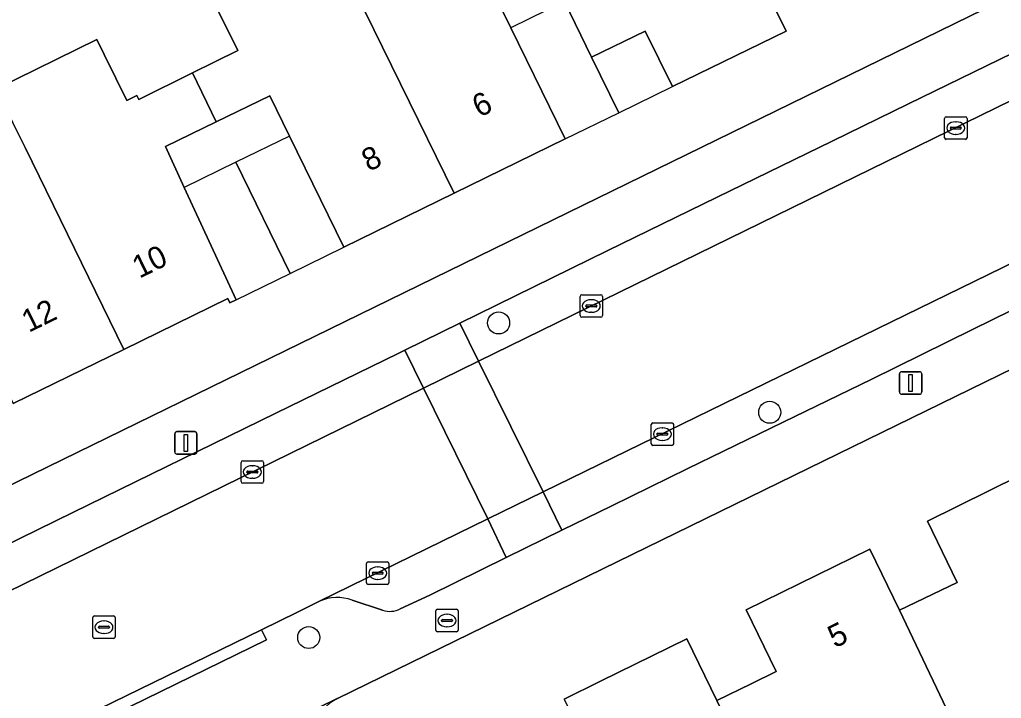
# Model space of a CAD drawing. Extents: x 160455 to 162082, y 388339 to 389736.
# Drawn here: x 161624.01 to 161667.68, y 388662.18 to 388692.36 of the extents above; entities that cross this region are included whole.
import ezdxf

# ---------------------------------------------------------------- set-up
doc = ezdxf.new("R2010")
doc.units = 0
for name, color, linetype in [('IMGEO_Boom', 7, 'Continuous'), ('IMGEO_Brandkraan', 7, 'Continuous'), ('IMGEO_Erf', 7, 'Continuous'), ('IMGEO_Kolk', 7, 'Continuous'), ('IMGEO_Lichtmast', 7, 'Continuous'), ('IMGEO_Pand', 7, 'Continuous'), ('IMGEO_Pand_nummerreeks', 7, 'Continuous'), ('IMGEO_Pand_overbouw', 7, 'Continuous'), ('IMGEO_Parkeervlak_open', 7, 'Continuous'), ('IMGEO_Rijbaan_lokaal_gesloten', 7, 'Continuous'), ('IMGEO_Rijbaan_lokaal_open', 7, 'Continuous'), ('IMGEO_Rioolput', 7, 'Continuous'), ('IMGEO_Voetpad_open', 7, 'Continuous')]:
    doc.layers.add(name, color=color, linetype=linetype)

msp = doc.modelspace()

# ---------------------------------------------------------------- linework, layer by layer
at = {"layer": 'IMGEO_Boom'}
for centre in [(161645.312, 388678.875), (161657.372, 388674.901), (161636.868, 388664.889)]:
    msp.add_circle(centre, 0.489, dxfattribs=at)
at = {"layer": 'IMGEO_Brandkraan'}
for p, q in [((161642.516, 388665.217), (161642.516, 388666.069)), ((161642.591, 388666.143), (161643.443, 388666.143)), ((161643.004, 388665.923), (161643.029, 388665.923)), ((161643.517, 388666.069), (161643.517, 388665.217)), ((161642.775, 388665.637), (161642.775, 388665.649)), ((161643.213, 388665.6), (161642.815, 388665.6)), ((161642.818, 388665.686), (161643.216, 388665.686)), ((161643.259, 388665.649), (161643.259, 388665.637)), ((161643.443, 388665.143), (161642.591, 388665.143)), ((161643.027, 388665.363), (161643.002, 388665.363))]:
    msp.add_line(p, q, dxfattribs=at)
for points in [[(161642.516, 388665.217), (161642.516, 388666.069)], [(161642.591, 388666.143), (161643.443, 388666.143)], [(161643.517, 388666.069), (161643.517, 388665.217)], [(161643.443, 388665.143), (161642.591, 388665.143)]]:
    msp.add_lwpolyline(points, dxfattribs=at)
for centre, radius, start, end in [((161642.593, 388666.067), 0.0765, 91.552, 178.448), ((161642.593, 388666.067), 0.0765, 91.552, 178.448), ((161643.441, 388666.067), 0.0765, 1.552, 88.448), ((161643.441, 388666.067), 0.0765, 1.552, 88.448), ((161642.815, 388665.646), 0.0403, 85.8775, 175.7526), ((161642.812, 388665.636), 0.0366, 178.938, 274.7102), ((161643.216, 388665.643), 0.043, 264.8664, 352.4533), ((161643.22, 388665.648), 0.0386, 1.7309, 96.639), ((161642.593, 388665.219), 0.0765, 181.552, 268.448), ((161642.593, 388665.219), 0.0765, 181.552, 268.448), ((161643.441, 388665.219), 0.0765, 271.552, 358.448), ((161643.441, 388665.219), 0.0765, 271.552, 358.448)]:
    msp.add_arc(centre, radius, start, end, dxfattribs=at)
for centre, major_axis, ratio, start_param, end_param in [((161643.003, 388665.643), (-0.387, 0.002), 0.722429, 4.712389, 7.853982), ((161643.028, 388665.643), (-0.39, 0.002), 0.717154, 1.570796, 4.712389)]:
    msp.add_ellipse(centre, major_axis=major_axis, ratio=ratio, start_param=start_param, end_param=end_param, dxfattribs=at)
at = {"layer": 'IMGEO_Erf'}
for points in [[(161580.923, 388650.833), (161679.474, 388698.97), (161682.001, 388700.204)], [(161656.738, 388694.639), (161658.101, 388691.853), (161653.043, 388689.382), (161651.836, 388691.853), (161649.451, 388690.688), (161648.244, 388693.16)], [(161644.975, 388693.792), (161645.854, 388691.995), (161648.27, 388687.054), (161643.34, 388684.643), (161638.426, 388682.239), (161636.01, 388687.18), (161635.131, 388688.977), (161632.749, 388687.816), (161630.488, 388686.714), (161631.329, 388684.899), (161633.642, 388679.909), (161633.353, 388679.775), (161633.271, 388679.957), (161628.647, 388677.696), (161623.723, 388675.289)], [(161622.965, 388689.284), (161627.44, 388691.481), (161627.768, 388690.813), (161628.29, 388689.751), (161628.775, 388688.766), (161629.222, 388688.986), (161629.306, 388688.816), (161631.693, 388689.99), (161633.71, 388690.982), (161632.62, 388693.199)], [(161688.545, 388686.788), (161638.14, 388662.185)], [(161648.23, 388662.15), (161649.846, 388662.945), (161653.689, 388664.835), (161655.026, 388662.092), (161656.545, 388662.834), (161657.659, 388663.378), (161656.32, 388666.12), (161661.83, 388668.82), (161663.148, 388666.099), (161665.708, 388667.339), (161664.39, 388670.06), (161669.851, 388672.755)]]:
    msp.add_lwpolyline(points, dxfattribs=at)
msp.add_arc((161639.1, 388660.358), 2.064, 117.719, 204.4263, dxfattribs=at)
at = {"layer": 'IMGEO_Kolk'}
for p, q in [((161665.149, 388687.112), (161665.149, 388687.964)), ((161665.224, 388688.038), (161666.076, 388688.038)), ((161665.637, 388687.818), (161665.662, 388687.818)), ((161666.15, 388687.964), (161666.15, 388687.112)), ((161665.408, 388687.532), (161665.408, 388687.544)), ((161665.846, 388687.495), (161665.448, 388687.495)), ((161665.451, 388687.581), (161665.849, 388687.581)), ((161665.66, 388687.258), (161665.635, 388687.258)), ((161665.892, 388687.544), (161665.892, 388687.532)), ((161666.076, 388687.038), (161665.224, 388687.038)), ((161648.936, 388679.204), (161648.936, 388680.056)), ((161649.011, 388680.13), (161649.863, 388680.13)), ((161649.424, 388679.91), (161649.449, 388679.91)), ((161649.937, 388680.056), (161649.937, 388679.204)), ((161649.195, 388679.624), (161649.195, 388679.636)), ((161649.633, 388679.587), (161649.235, 388679.587)), ((161649.238, 388679.673), (161649.636, 388679.673)), ((161649.679, 388679.636), (161649.679, 388679.624)), ((161649.863, 388679.13), (161649.011, 388679.13)), ((161649.447, 388679.35), (161649.422, 388679.35)), ((161652.099, 388673.506), (161652.099, 388674.358)), ((161652.174, 388674.432), (161653.026, 388674.432)), ((161652.587, 388674.212), (161652.612, 388674.212)), ((161653.1, 388674.358), (161653.1, 388673.506)), ((161652.358, 388673.926), (161652.358, 388673.938)), ((161652.796, 388673.889), (161652.398, 388673.889)), ((161652.401, 388673.975), (161652.799, 388673.975)), ((161652.842, 388673.938), (161652.842, 388673.926)), ((161653.026, 388673.432), (161652.174, 388673.432)), ((161652.61, 388673.652), (161652.585, 388673.652)), ((161633.857, 388671.823), (161633.857, 388672.675)), ((161633.932, 388672.749), (161634.784, 388672.749)), ((161634.345, 388672.529), (161634.37, 388672.529)), ((161634.858, 388672.675), (161634.858, 388671.823)), ((161634.116, 388672.243), (161634.116, 388672.255)), ((161634.554, 388672.206), (161634.156, 388672.206)), ((161634.159, 388672.292), (161634.557, 388672.292)), ((161634.368, 388671.969), (161634.343, 388671.969)), ((161634.6, 388672.255), (161634.6, 388672.243)), ((161634.784, 388671.749), (161633.932, 388671.749)), ((161639.435, 388667.325), (161639.435, 388668.177)), ((161639.51, 388668.251), (161640.362, 388668.251)), ((161639.923, 388668.031), (161639.948, 388668.031)), ((161640.436, 388668.177), (161640.436, 388667.325)), ((161639.694, 388667.745), (161639.694, 388667.757)), ((161640.132, 388667.708), (161639.734, 388667.708)), ((161639.737, 388667.794), (161640.135, 388667.794)), ((161640.178, 388667.757), (161640.178, 388667.745)), ((161640.362, 388667.251), (161639.51, 388667.251)), ((161639.946, 388667.471), (161639.921, 388667.471))]:
    msp.add_line(p, q, dxfattribs=at)
for points in [[(161665.149, 388687.112), (161665.149, 388687.964)], [(161665.224, 388688.038), (161666.076, 388688.038)], [(161666.15, 388687.964), (161666.15, 388687.112)], [(161666.076, 388687.038), (161665.224, 388687.038)], [(161648.936, 388679.204), (161648.936, 388680.056)], [(161649.011, 388680.13), (161649.863, 388680.13)], [(161649.937, 388680.056), (161649.937, 388679.204)], [(161649.863, 388679.13), (161649.011, 388679.13)], [(161652.099, 388673.506), (161652.099, 388674.358)], [(161652.174, 388674.432), (161653.026, 388674.432)], [(161653.1, 388674.358), (161653.1, 388673.506)], [(161653.026, 388673.432), (161652.174, 388673.432)], [(161633.857, 388671.823), (161633.857, 388672.675)], [(161633.932, 388672.749), (161634.784, 388672.749)], [(161634.858, 388672.675), (161634.858, 388671.823)], [(161634.784, 388671.749), (161633.932, 388671.749)], [(161639.435, 388667.325), (161639.435, 388668.177)], [(161639.51, 388668.251), (161640.362, 388668.251)], [(161640.436, 388668.177), (161640.436, 388667.325)], [(161640.362, 388667.251), (161639.51, 388667.251)]]:
    msp.add_lwpolyline(points, dxfattribs=at)
for centre, radius, start, end in [((161665.226, 388687.962), 0.0765, 91.552, 178.448), ((161665.226, 388687.962), 0.0765, 91.552, 178.448), ((161666.074, 388687.962), 0.0765, 1.552, 88.448), ((161666.074, 388687.962), 0.0765, 1.552, 88.448), ((161665.448, 388687.541), 0.0403, 85.8775, 175.7526), ((161665.445, 388687.531), 0.0366, 178.938, 274.7102), ((161665.849, 388687.538), 0.043, 264.8664, 352.4533), ((161665.853, 388687.543), 0.0386, 1.7309, 96.639), ((161665.226, 388687.114), 0.0765, 181.552, 268.448), ((161665.226, 388687.114), 0.0765, 181.552, 268.448), ((161666.074, 388687.114), 0.0765, 271.552, 358.448), ((161666.074, 388687.114), 0.0765, 271.552, 358.448), ((161649.013, 388680.054), 0.0765, 91.552, 178.448), ((161649.013, 388680.054), 0.0765, 91.552, 178.448), ((161649.861, 388680.054), 0.0765, 1.552, 88.448), ((161649.861, 388680.054), 0.0765, 1.552, 88.448), ((161649.235, 388679.633), 0.0403, 85.8775, 175.7526), ((161649.232, 388679.623), 0.0366, 178.938, 274.7102), ((161649.636, 388679.63), 0.043, 264.8664, 352.4533), ((161649.64, 388679.635), 0.0386, 1.7309, 96.639), ((161649.013, 388679.206), 0.0765, 181.552, 268.448), ((161649.013, 388679.206), 0.0765, 181.552, 268.448), ((161649.861, 388679.206), 0.0765, 271.552, 358.448), ((161649.861, 388679.206), 0.0765, 271.552, 358.448), ((161652.176, 388674.356), 0.0765, 91.552, 178.448), ((161652.176, 388674.356), 0.0765, 91.552, 178.448), ((161653.024, 388674.356), 0.0765, 1.552, 88.448), ((161653.024, 388674.356), 0.0765, 1.552, 88.448), ((161652.398, 388673.935), 0.0403, 85.8775, 175.7526), ((161652.395, 388673.925), 0.0366, 178.938, 274.7102), ((161652.799, 388673.932), 0.043, 264.8664, 352.4533), ((161652.803, 388673.937), 0.0386, 1.7309, 96.639), ((161652.176, 388673.508), 0.0765, 181.552, 268.448), ((161652.176, 388673.508), 0.0765, 181.552, 268.448), ((161653.024, 388673.508), 0.0765, 271.552, 358.448), ((161653.024, 388673.508), 0.0765, 271.552, 358.448), ((161633.934, 388672.673), 0.0765, 91.552, 178.448), ((161633.934, 388672.673), 0.0765, 91.552, 178.448), ((161634.782, 388672.673), 0.0765, 1.552, 88.448), ((161634.782, 388672.673), 0.0765, 1.552, 88.448), ((161634.156, 388672.252), 0.0403, 85.8775, 175.7526), ((161634.153, 388672.242), 0.0366, 178.938, 274.7102), ((161634.557, 388672.249), 0.043, 264.8664, 352.4533), ((161634.561, 388672.254), 0.0386, 1.7309, 96.639), ((161633.934, 388671.825), 0.0765, 181.552, 268.448), ((161633.934, 388671.825), 0.0765, 181.552, 268.448), ((161634.782, 388671.825), 0.0765, 271.552, 358.448), ((161634.782, 388671.825), 0.0765, 271.552, 358.448), ((161639.512, 388668.175), 0.0765, 91.552, 178.448), ((161639.512, 388668.175), 0.0765, 91.552, 178.448), ((161640.36, 388668.175), 0.0765, 1.552, 88.448), ((161640.36, 388668.175), 0.0765, 1.552, 88.448), ((161639.734, 388667.754), 0.0403, 85.8775, 175.7526), ((161639.731, 388667.744), 0.0366, 178.938, 274.7102), ((161640.135, 388667.751), 0.043, 264.8664, 352.4533), ((161640.139, 388667.756), 0.0386, 1.7309, 96.639), ((161639.512, 388667.327), 0.0765, 181.552, 268.448), ((161639.512, 388667.327), 0.0765, 181.552, 268.448), ((161640.36, 388667.327), 0.0765, 271.552, 358.448), ((161640.36, 388667.327), 0.0765, 271.552, 358.448)]:
    msp.add_arc(centre, radius, start, end, dxfattribs=at)
for centre, major_axis, ratio, start_param, end_param in [((161665.636, 388687.538), (-0.387, 0.002), 0.722429, 4.712389, 7.853982), ((161665.661, 388687.538), (-0.39, 0.002), 0.717154, 1.570796, 4.712389), ((161649.423, 388679.63), (-0.387, 0.002), 0.722429, 4.712389, 7.853982), ((161649.448, 388679.63), (-0.39, 0.002), 0.717154, 1.570796, 4.712389), ((161652.586, 388673.932), (-0.387, 0.002), 0.722429, 4.712389, 7.853982), ((161652.611, 388673.932), (-0.39, 0.002), 0.717154, 1.570796, 4.712389), ((161634.344, 388672.249), (-0.387, 0.002), 0.722429, 4.712389, 7.853982), ((161634.369, 388672.249), (-0.39, 0.002), 0.717154, 1.570796, 4.712389), ((161639.922, 388667.751), (-0.387, 0.002), 0.722429, 4.712389, 7.853982), ((161639.947, 388667.751), (-0.39, 0.002), 0.717154, 1.570796, 4.712389)]:
    msp.add_ellipse(centre, major_axis=major_axis, ratio=ratio, start_param=start_param, end_param=end_param, dxfattribs=at)
at = {"layer": 'IMGEO_Lichtmast'}
for p, q in [((161663.144, 388675.806), (161663.144, 388676.606)), ((161663.144, 388676.606), (161663.144, 388675.806)), ((161663.244, 388676.706), (161664.034, 388676.706)), ((161664.034, 388676.706), (161663.244, 388676.706)), ((161664.134, 388676.606), (161664.134, 388675.806)), ((161664.134, 388675.806), (161664.134, 388676.606)), ((161664.034, 388675.706), (161663.244, 388675.706)), ((161663.244, 388675.706), (161664.034, 388675.706)), ((161630.905, 388673.142), (161630.905, 388673.942)), ((161630.905, 388673.942), (161630.905, 388673.142)), ((161631.005, 388674.042), (161631.795, 388674.042)), ((161631.795, 388674.042), (161631.005, 388674.042)), ((161631.895, 388673.942), (161631.895, 388673.142)), ((161631.895, 388673.142), (161631.895, 388673.942)), ((161631.795, 388673.042), (161631.005, 388673.042)), ((161631.005, 388673.042), (161631.795, 388673.042))]:
    msp.add_line(p, q, dxfattribs=at)
for points in [[(161663.564, 388676.581), (161663.714, 388676.581), (161663.714, 388675.831), (161663.564, 388675.831), (161663.564, 388676.581)], [(161631.325, 388673.917), (161631.475, 388673.917), (161631.475, 388673.167), (161631.325, 388673.167), (161631.325, 388673.917)]]:
    msp.add_lwpolyline(points, dxfattribs=at)
for centre, start, end in [((161663.244, 388676.606), 90, 180), ((161663.244, 388676.606), 90, 180), ((161664.034, 388676.606), 0, 90), ((161664.034, 388676.606), 360, 90), ((161663.244, 388675.806), 180, 270), ((161663.244, 388675.806), 180, 270), ((161664.034, 388675.806), 270, 0), ((161664.034, 388675.806), 270, 0), ((161631.005, 388673.942), 90, 180), ((161631.005, 388673.942), 90, 180), ((161631.795, 388673.942), 0, 90), ((161631.795, 388673.942), 360, 90), ((161631.005, 388673.142), 180, 270), ((161631.005, 388673.142), 180, 270), ((161631.795, 388673.142), 270, 0), ((161631.795, 388673.142), 270, 0)]:
    msp.add_arc(centre, 0.1, start, end, dxfattribs=at)
at = {"layer": 'IMGEO_Pand'}
for points in [[(161649.451, 388690.688), (161651.836, 388691.853), (161653.043, 388689.382), (161658.101, 388691.853), (161656.738, 388694.639), (161653.745, 388700.833), (161652.847, 388700.391), (161651.1, 388704.002), (161645.865, 388701.445), (161646.523, 388700.097), (161645.175, 388699.438), (161646.291, 388697.168), (161647.366, 388694.958), (161648.244, 388693.16)], [(161646.291, 388697.168), (161638.969, 388693.568), (161643.34, 388684.643), (161648.27, 388687.054), (161645.854, 388691.995), (161644.975, 388693.792), (161647.366, 388694.958)], [(161638.969, 388693.568), (161637.879, 388695.785), (161637.645, 388696.262), (161632.386, 388693.676), (161632.62, 388693.199), (161633.71, 388690.982), (161631.693, 388689.99), (161632.749, 388687.816), (161635.131, 388688.977), (161636.01, 388687.18), (161638.426, 388682.239), (161643.34, 388684.643)], [(161632.749, 388687.816), (161631.693, 388689.99), (161629.306, 388688.816), (161629.222, 388688.986), (161628.775, 388688.766), (161628.29, 388689.751), (161627.768, 388690.813), (161627.44, 388691.481), (161622.965, 388689.284), (161623.294, 388688.613), (161623.705, 388687.776), (161624.245, 388686.675), (161628.647, 388677.696), (161633.271, 388679.957), (161633.353, 388679.775), (161633.642, 388679.909), (161631.329, 388684.899), (161630.488, 388686.714)], [(161622.965, 388689.284), (161622.454, 388690.325), (161615.166, 388686.753), (161615.627, 388685.813), (161616.946, 388683.122), (161618.05, 388680.869), (161620.429, 388682.027), (161621.307, 388680.231), (161623.723, 388675.289), (161628.647, 388677.696), (161624.245, 388686.675), (161623.705, 388687.776), (161623.294, 388688.613)], [(161665.976, 388660.165), (161674.086, 388664.137), (161671.191, 388670.028), (161669.851, 388672.755), (161664.39, 388670.06), (161665.708, 388667.339), (161663.148, 388666.099)], [(161665.976, 388660.165), (161663.148, 388666.099), (161661.83, 388668.82), (161656.32, 388666.12), (161657.659, 388663.378), (161656.545, 388662.834), (161655.026, 388662.092), (161657.893, 388656.207), (161660.095, 388651.687), (161662.191, 388654.13), (161660.54, 388657.503)], [(161655.026, 388662.092), (161653.689, 388664.835), (161649.846, 388662.945), (161648.23, 388662.15), (161649.55, 388659.416), (161648.369, 388658.846), (161646.986, 388658.178), (161646.89, 388658.132), (161649.788, 388652.238), (161657.893, 388656.207)]]:
    msp.add_lwpolyline(points, close=True, dxfattribs=at)
at = {"layer": 'IMGEO_Pand_overbouw'}
for points in [[(161645.854, 388691.995), (161648.27, 388687.054), (161650.656, 388688.218), (161649.451, 388690.688), (161648.244, 388693.16)], [(161649.451, 388690.688), (161650.656, 388688.218), (161653.043, 388689.382), (161651.836, 388691.853)], [(161638.426, 388682.239), (161636.01, 388687.18), (161633.625, 388686.018), (161636.034, 388681.074)], [(161631.329, 388684.899), (161633.642, 388679.909), (161636.034, 388681.074), (161633.625, 388686.018)]]:
    msp.add_lwpolyline(points, close=True, dxfattribs=at)
at = {"layer": 'IMGEO_Parkeervlak_open'}
for points in [[(161680.482, 388696.878), (161680.35, 388696.816), (161675.692, 388694.55), (161663.544, 388688.612), (161660.152, 388686.958), (161655.613, 388684.746), (161650.174, 388682.091), (161643.59, 388678.867), (161644.419, 388677.172), (161676.501, 388692.865)], [(161686.74, 388690.409), (161686.681, 388690.568), (161683.979, 388689.279), (161670.2, 388682.545), (161647.298, 388671.363), (161648.131, 388669.657), (161650.344, 388670.74), (161653.733, 388672.402), (161658.494, 388674.718), (161661.891, 388676.365), (161666.39, 388678.589), (161669.799, 388680.26), (161685.009, 388687.65)], [(161640.94, 388666.16), (161642.254, 388666.775), (161645.651, 388668.444), (161644.835, 388670.161), (161637.352, 388666.506)], [(161638.794, 388666.553), (161640.15, 388666.109)]]:
    msp.add_lwpolyline(points, dxfattribs=at)
for points in [[(161643.59, 388678.867), (161641.137, 388677.666), (161641.966, 388675.972), (161644.419, 388677.172)], [(161606.473, 388660.72), (161606.246, 388660.609), (161607.119, 388658.922), (161641.966, 388675.972), (161641.137, 388677.666), (161640.84, 388677.521), (161635.4, 388674.857), (161626.376, 388670.446), (161620.922, 388667.784), (161611.894, 388663.378)], [(161644.835, 388670.161), (161645.651, 388668.444), (161648.131, 388669.657), (161647.298, 388671.363)]]:
    msp.add_lwpolyline(points, close=True, dxfattribs=at)
for centre, radius, start, end in [((161638.133, 388664.679), 1.987, 70.5816, 113.152), ((161640.484, 388667.076), 1.023, 250.9368, 296.4507)]:
    msp.add_arc(centre, radius, start, end, dxfattribs=at)
at = {"layer": 'IMGEO_Rijbaan_lokaal_gesloten'}
for points in [[(161647.298, 388671.363), (161670.2, 388682.545), (161683.979, 388689.279), (161681.187, 388695.16), (161680.155, 388694.681), (161676.501, 388692.865), (161644.419, 388677.172)], [(161644.835, 388670.161), (161641.966, 388675.972), (161607.119, 388658.922), (161610.098, 388653.166), (161620.665, 388658.334), (161621.142, 388658.567), (161623.337, 388659.652), (161634.772, 388665.237), (161636.363, 388666.024), (161637.352, 388666.506)]]:
    msp.add_lwpolyline(points, close=True, dxfattribs=at)
at = {"layer": 'IMGEO_Rijbaan_lokaal_open'}
msp.add_lwpolyline([(161647.298, 388671.363), (161644.419, 388677.172), (161641.966, 388675.972), (161644.835, 388670.161)], close=True, dxfattribs=at)
at = {"layer": 'IMGEO_Rioolput'}
for p, q in [((161627.332, 388665.847), (161628.184, 388665.847)), ((161627.257, 388664.921), (161627.257, 388665.773)), ((161627.745, 388665.627), (161627.77, 388665.627)), ((161628.258, 388665.773), (161628.258, 388664.921)), ((161627.516, 388665.341), (161627.516, 388665.353)), ((161627.954, 388665.304), (161627.556, 388665.304)), ((161627.559, 388665.39), (161627.957, 388665.39)), ((161627.768, 388665.067), (161627.743, 388665.067)), ((161628, 388665.353), (161628, 388665.341)), ((161628.184, 388664.847), (161627.332, 388664.847))]:
    msp.add_line(p, q, dxfattribs=at)
for points in [[(161627.332, 388665.847), (161628.184, 388665.847)], [(161627.257, 388664.921), (161627.257, 388665.773)], [(161628.258, 388665.773), (161628.258, 388664.921)], [(161628.184, 388664.847), (161627.332, 388664.847)]]:
    msp.add_lwpolyline(points, dxfattribs=at)
for centre, radius, start, end in [((161627.334, 388665.771), 0.0765, 91.552, 178.448), ((161627.334, 388665.771), 0.0765, 91.552, 178.448), ((161628.182, 388665.771), 0.0765, 1.552, 88.448), ((161628.182, 388665.771), 0.0765, 1.552, 88.448), ((161627.556, 388665.35), 0.0403, 85.8775, 175.7526), ((161627.553, 388665.34), 0.0366, 178.938, 274.7102), ((161627.957, 388665.347), 0.043, 264.8664, 352.4533), ((161627.961, 388665.352), 0.0386, 1.7309, 96.639), ((161627.334, 388664.923), 0.0765, 181.552, 268.448), ((161627.334, 388664.923), 0.0765, 181.552, 268.448), ((161628.182, 388664.923), 0.0765, 271.552, 358.448), ((161628.182, 388664.923), 0.0765, 271.552, 358.448)]:
    msp.add_arc(centre, radius, start, end, dxfattribs=at)
for centre, major_axis, ratio, start_param, end_param in [((161627.744, 388665.347), (-0.387, 0.002), 0.722429, 4.712389, 7.853982), ((161627.769, 388665.347), (-0.39, 0.002), 0.717154, 1.570796, 4.712389)]:
    msp.add_ellipse(centre, major_axis=major_axis, ratio=ratio, start_param=start_param, end_param=end_param, dxfattribs=at)
at = {"layer": 'IMGEO_Voetpad_open'}
for points in [[(161586.6, 388651.066), (161592.01, 388653.649), (161597.457, 388656.312), (161603.821, 388659.423), (161606.246, 388660.609), (161606.473, 388660.72), (161611.894, 388663.378), (161620.922, 388667.784), (161626.376, 388670.446), (161635.4, 388674.857), (161640.84, 388677.521), (161641.137, 388677.666), (161643.59, 388678.867), (161650.174, 388682.091), (161655.613, 388684.746), (161660.152, 388686.958), (161663.544, 388688.612), (161675.692, 388694.55), (161680.35, 388696.816), (161680.482, 388696.878), (161679.474, 388698.97), (161580.923, 388650.833)], [(161685.009, 388687.65), (161669.799, 388680.26), (161666.39, 388678.589), (161661.891, 388676.365), (161658.494, 388674.718), (161653.733, 388672.402), (161650.344, 388670.74), (161648.131, 388669.657), (161645.651, 388668.444), (161642.254, 388666.775), (161640.94, 388666.16)], [(161637.352, 388666.506), (161636.363, 388666.024), (161634.772, 388665.237), (161634.991, 388664.788), (161623.556, 388659.203), (161627.984, 388657.44), (161628.072, 388657.26), (161632.575, 388659.456), (161638.1, 388662.168), (161638.14, 388662.185), (161688.545, 388686.788)], [(161640.15, 388666.109), (161638.794, 388666.553)], [(161638.14, 388662.185), (161638.1, 388662.168), (161632.575, 388659.456), (161632.845, 388658.887), (161633.728, 388657.025)]]:
    msp.add_lwpolyline(points, dxfattribs=at)
msp.add_lwpolyline([(161623.337, 388659.652), (161623.556, 388659.203), (161634.991, 388664.788), (161634.772, 388665.237)], close=True, dxfattribs=at)
for centre, radius, start, end in [((161638.133, 388664.679), 1.987, 70.5816, 113.152), ((161640.484, 388667.076), 1.023, 250.9368, 296.4507), ((161639.1, 388660.358), 2.064, 117.719, 204.4263)]:
    msp.add_arc(centre, radius, start, end, dxfattribs=at)

# ---------------------------------------------------------------- texts
at = {"layer": 'IMGEO_Pand_nummerreeks'}
for s, rotation, p in [('6', 26.0647, (161644.454, 388687.993)), ('8', 26.0639, (161639.536, 388685.587)), ('10', 26.0524, (161629.333, 388680.838)), ('12', 26.0524, (161624.411, 388678.431)), ('5', 26.104, (161660.272, 388664.403))]:
    msp.add_text(s, height=1, rotation=rotation, dxfattribs=at).set_placement(p)

doc.saveas('drawing.dxf')
